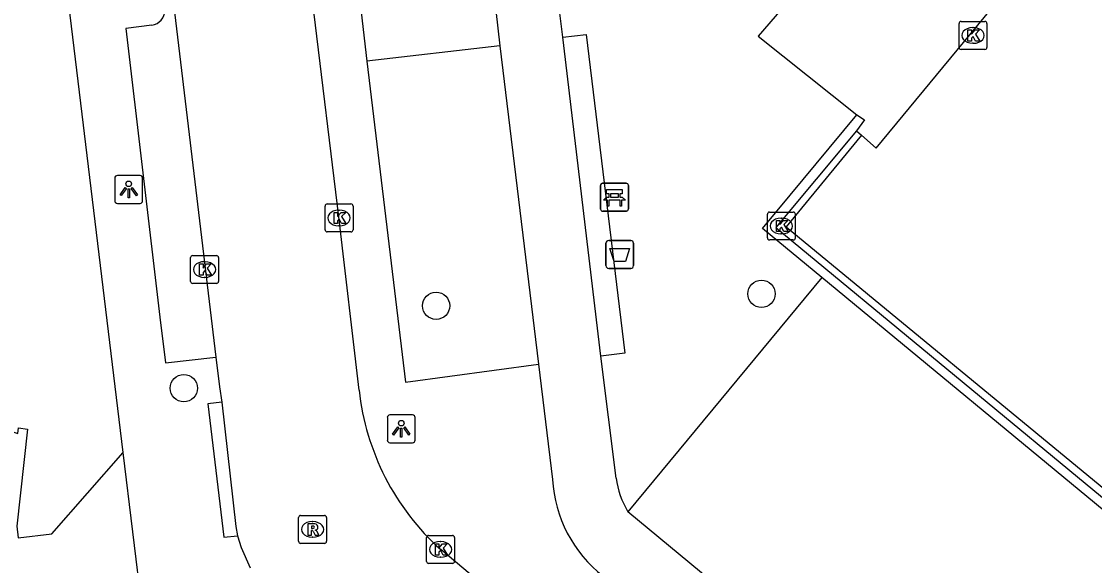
# Model space of a CAD drawing. Extents: x 162074 to 163034, y 381824 to 382557.
# Drawn here: x 162361.62 to 162400.04, y 382222.79 to 382242.28 of the extents above; entities that cross this region are included whole.
import ezdxf

# ---------------------------------------------------------------- set-up
doc = ezdxf.new("R2010")
doc.units = 0
for name, color, linetype in [('IMGEO_Afvalbak', 7, 'Continuous'), ('IMGEO_Bank', 7, 'Continuous'), ('IMGEO_Boom', 7, 'Continuous'), ('IMGEO_Kolk', 7, 'Continuous'), ('IMGEO_Lichtpunt', 7, 'Continuous'), ('IMGEO_Muur', 7, 'Continuous'), ('IMGEO_Pand', 7, 'Continuous'), ('IMGEO_Rijbaan_lokaal_open', 7, 'Continuous'), ('IMGEO_Rioolput', 7, 'Continuous'), ('IMGEO_Voetpad_gesloten', 7, 'Continuous'), ('IMGEO_Voetpad_open', 7, 'Continuous')]:
    doc.layers.add(name, color=color, linetype=linetype)

msp = doc.modelspace()

# ---------------------------------------------------------------- linework, layer by layer
at = {"layer": 'IMGEO_Afvalbak'}
for p, q in [((162382.541, 382233.534), (162382.541, 382234.334)), ((162382.541, 382234.334), (162382.541, 382233.534)), ((162382.641, 382234.434), (162383.431, 382234.434)), ((162383.431, 382234.434), (162382.641, 382234.434)), ((162383.531, 382234.334), (162383.531, 382233.534)), ((162383.531, 382233.534), (162383.531, 382234.334)), ((162383.431, 382233.434), (162382.641, 382233.434)), ((162382.641, 382233.434), (162383.431, 382233.434))]:
    msp.add_line(p, q, dxfattribs=at)
msp.add_lwpolyline([(162382.684, 382234.148), (162383.388, 382234.148), (162383.239, 382233.678), (162382.833, 382233.678), (162382.684, 382234.148)], dxfattribs=at)
for centre, start, end in [((162382.641, 382234.334), 90, 180), ((162382.641, 382234.334), 90, 180), ((162383.431, 382234.334), 0, 90), ((162383.431, 382234.334), 360, 90), ((162382.641, 382233.534), 180, 270), ((162382.641, 382233.534), 180, 270), ((162383.431, 382233.534), 270, 0), ((162383.431, 382233.534), 270, 0)]:
    msp.add_arc(centre, 0.1, start, end, dxfattribs=at)
at = {"layer": 'IMGEO_Bank'}
for p, q in [((162382.348, 382235.559), (162382.348, 382236.4)), ((162382.348, 382236.4), (162382.348, 382235.559)), ((162382.423, 382236.484), (162383.264, 382236.484)), ((162383.264, 382236.484), (162382.423, 382236.484)), ((162383.348, 382236.409), (162383.348, 382235.568)), ((162383.348, 382235.568), (162383.348, 382236.409)), ((162383.045, 382235.882), (162382.652, 382235.882)), ((162382.657, 382235.99), (162382.657, 382236.096)), ((162382.701, 382236.096), (162382.701, 382235.99)), ((162382.989, 382236.102), (162382.707, 382236.102)), ((162382.707, 382235.984), (162382.989, 382235.984)), ((162382.995, 382235.99), (162382.995, 382236.096)), ((162383.039, 382236.096), (162383.039, 382235.99)), ((162383.273, 382235.484), (162382.432, 382235.484)), ((162382.432, 382235.484), (162383.273, 382235.484))]:
    msp.add_line(p, q, dxfattribs=at)
for points in [[(162382.651, 382236.102), (162382.565, 382236.102), (162382.565, 382236.263), (162383.128, 382236.263), (162383.128, 382236.102), (162383.045, 382236.102)], [(162382.595, 382235.882), (162382.453, 382235.882), (162382.565, 382235.984), (162382.651, 382235.984)], [(162382.645, 382235.875), (162382.645, 382235.668), (162382.602, 382235.668), (162382.602, 382235.875)], [(162383.045, 382235.984), (162383.128, 382235.984), (162383.24, 382235.882), (162383.101, 382235.882)], [(162383.095, 382235.875), (162383.095, 382235.668), (162383.051, 382235.668), (162383.051, 382235.875)]]:
    msp.add_lwpolyline(points, dxfattribs=at)
for centre, radius, start, end in [((162382.426, 382236.406), 0.0779, 92.4484, 184.2845), ((162382.426, 382236.406), 0.0779, 92.4484, 184.2845), ((162383.27, 382236.406), 0.0779, 2.4484, 94.2845), ((162383.27, 382236.406), 0.0779, 2.4484, 94.2845), ((162382.595, 382235.875), 0.00671, 2.8957, 87.1043), ((162382.652, 382235.875), 0.00671, 92.8957, 177.1043), ((162382.65, 382236.095), 0.00671, 2.8957, 87.1043), ((162382.65, 382235.991), 0.00671, 272.8957, 357.1043), ((162382.707, 382236.095), 0.00671, 92.8957, 177.1043), ((162382.707, 382235.991), 0.00671, 182.8957, 267.1043), ((162382.989, 382236.095), 0.00671, 2.8957, 87.1043), ((162382.989, 382235.991), 0.00671, 272.8957, 357.1043), ((162383.046, 382236.095), 0.00671, 92.8957, 177.1043), ((162383.046, 382235.991), 0.00671, 182.8957, 267.1043), ((162383.044, 382235.875), 0.00671, 2.8957, 87.1043), ((162383.101, 382235.875), 0.00671, 92.8957, 177.1043), ((162382.426, 382235.562), 0.0779, 182.4484, 274.2845), ((162382.426, 382235.562), 0.0779, 182.4484, 274.2845), ((162383.27, 382235.562), 0.0779, 272.4484, 4.2845), ((162383.27, 382235.562), 0.0779, 272.4484, 4.2845)]:
    msp.add_arc(centre, radius, start, end, dxfattribs=at)
at = {"layer": 'IMGEO_Boom'}
for centre in [(162388.112, 382232.525), (162376.461, 382232.098), (162367.433, 382229.146)]:
    msp.add_circle(centre, 0.489, dxfattribs=at)
at = {"layer": 'IMGEO_Kolk'}
for p, q in [((162395.183, 382241.352), (162395.183, 382242.204)), ((162395.258, 382242.278), (162396.11, 382242.278)), ((162395.671, 382242.058), (162395.696, 382242.058)), ((162396.184, 382242.204), (162396.184, 382241.352)), ((162396.11, 382241.278), (162395.258, 382241.278)), ((162395.694, 382241.498), (162395.669, 382241.498)), ((162372.487, 382234.816), (162372.487, 382235.668)), ((162372.562, 382235.742), (162373.414, 382235.742)), ((162372.975, 382235.522), (162373, 382235.522)), ((162373.488, 382235.668), (162373.488, 382234.816)), ((162388.397, 382235.452), (162389.249, 382235.452)), ((162388.322, 382234.526), (162388.322, 382235.378)), ((162388.81, 382235.232), (162388.835, 382235.232)), ((162389.323, 382235.378), (162389.323, 382234.526)), ((162373.414, 382234.742), (162372.562, 382234.742)), ((162372.998, 382234.962), (162372.973, 382234.962)), ((162388.833, 382234.672), (162388.808, 382234.672)), ((162389.249, 382234.452), (162388.397, 382234.452)), ((162367.673, 382232.968), (162367.673, 382233.82)), ((162367.748, 382233.894), (162368.6, 382233.894)), ((162368.161, 382233.674), (162368.186, 382233.674)), ((162368.674, 382233.82), (162368.674, 382232.968)), ((162368.6, 382232.894), (162367.748, 382232.894)), ((162368.184, 382233.114), (162368.159, 382233.114)), ((162376.12, 382222.942), (162376.12, 382223.794)), ((162376.195, 382223.868), (162377.047, 382223.868)), ((162376.608, 382223.648), (162376.633, 382223.648)), ((162377.121, 382223.794), (162377.121, 382222.942)), ((162377.047, 382222.868), (162376.195, 382222.868)), ((162376.631, 382223.088), (162376.606, 382223.088))]:
    msp.add_line(p, q, dxfattribs=at)
for points in [[(162395.183, 382241.352), (162395.183, 382242.204)], [(162395.258, 382242.278), (162396.11, 382242.278)], [(162395.504, 382241.978), (162395.627, 382241.978), (162395.627, 382241.827), (162395.757, 382241.978), (162395.921, 382241.978), (162395.775, 382241.827), (162395.928, 382241.578), (162395.776, 382241.578), (162395.691, 382241.742), (162395.627, 382241.675), (162395.627, 382241.578), (162395.504, 382241.578), (162395.504, 382241.978)], [(162396.184, 382242.204), (162396.184, 382241.352)], [(162396.11, 382241.278), (162395.258, 382241.278)], [(162372.487, 382234.816), (162372.487, 382235.668)], [(162372.562, 382235.742), (162373.414, 382235.742)], [(162372.808, 382235.442), (162372.931, 382235.442), (162372.931, 382235.291), (162373.061, 382235.442), (162373.225, 382235.442), (162373.079, 382235.291), (162373.232, 382235.042), (162373.08, 382235.042), (162372.995, 382235.206), (162372.931, 382235.139), (162372.931, 382235.042), (162372.808, 382235.042), (162372.808, 382235.442)], [(162373.488, 382235.668), (162373.488, 382234.816)], [(162388.397, 382235.452), (162389.249, 382235.452)], [(162388.322, 382234.526), (162388.322, 382235.378)], [(162388.643, 382235.152), (162388.766, 382235.152), (162388.766, 382235.001), (162388.896, 382235.152), (162389.06, 382235.152), (162388.914, 382235.001), (162389.067, 382234.752), (162388.915, 382234.752), (162388.83, 382234.916), (162388.766, 382234.849), (162388.766, 382234.752), (162388.643, 382234.752), (162388.643, 382235.152)], [(162389.323, 382235.378), (162389.323, 382234.526)], [(162373.414, 382234.742), (162372.562, 382234.742)], [(162389.249, 382234.452), (162388.397, 382234.452)], [(162367.673, 382232.968), (162367.673, 382233.82)], [(162367.748, 382233.894), (162368.6, 382233.894)], [(162367.994, 382233.594), (162368.117, 382233.594), (162368.117, 382233.443), (162368.247, 382233.594), (162368.411, 382233.594), (162368.265, 382233.443), (162368.418, 382233.194), (162368.266, 382233.194), (162368.181, 382233.358), (162368.117, 382233.291), (162368.117, 382233.194), (162367.994, 382233.194), (162367.994, 382233.594)], [(162368.674, 382233.82), (162368.674, 382232.968)], [(162368.6, 382232.894), (162367.748, 382232.894)], [(162376.12, 382222.942), (162376.12, 382223.794)], [(162376.195, 382223.868), (162377.047, 382223.868)], [(162376.441, 382223.568), (162376.564, 382223.568), (162376.564, 382223.417), (162376.694, 382223.568), (162376.858, 382223.568), (162376.712, 382223.417), (162376.865, 382223.168), (162376.713, 382223.168), (162376.628, 382223.332), (162376.564, 382223.265), (162376.564, 382223.168), (162376.441, 382223.168), (162376.441, 382223.568)], [(162377.121, 382223.794), (162377.121, 382222.942)], [(162377.047, 382222.868), (162376.195, 382222.868)]]:
    msp.add_lwpolyline(points, dxfattribs=at)
for centre, start, end in [((162395.26, 382242.202), 91.552, 178.448), ((162395.26, 382242.202), 91.552, 178.448), ((162396.108, 382242.202), 1.552, 88.448), ((162396.108, 382242.202), 1.552, 88.448), ((162395.26, 382241.354), 181.552, 268.448), ((162395.26, 382241.354), 181.552, 268.448), ((162396.108, 382241.354), 271.552, 358.448), ((162396.108, 382241.354), 271.552, 358.448), ((162372.564, 382235.666), 91.552, 178.448), ((162372.564, 382235.666), 91.552, 178.448), ((162373.412, 382235.666), 1.552, 88.448), ((162373.412, 382235.666), 1.552, 88.448), ((162388.399, 382235.376), 91.552, 178.448), ((162388.399, 382235.376), 91.552, 178.448), ((162389.247, 382235.376), 1.552, 88.448), ((162389.247, 382235.376), 1.552, 88.448), ((162372.564, 382234.818), 181.552, 268.448), ((162372.564, 382234.818), 181.552, 268.448), ((162373.412, 382234.818), 271.552, 358.448), ((162373.412, 382234.818), 271.552, 358.448), ((162388.399, 382234.528), 181.552, 268.448), ((162388.399, 382234.528), 181.552, 268.448), ((162389.247, 382234.528), 271.552, 358.448), ((162389.247, 382234.528), 271.552, 358.448), ((162367.75, 382233.818), 91.552, 178.448), ((162367.75, 382233.818), 91.552, 178.448), ((162368.598, 382233.818), 1.552, 88.448), ((162368.598, 382233.818), 1.552, 88.448), ((162367.75, 382232.97), 181.552, 268.448), ((162367.75, 382232.97), 181.552, 268.448), ((162368.598, 382232.97), 271.552, 358.448), ((162368.598, 382232.97), 271.552, 358.448), ((162376.197, 382223.792), 91.552, 178.448), ((162376.197, 382223.792), 91.552, 178.448), ((162377.045, 382223.792), 1.552, 88.448), ((162377.045, 382223.792), 1.552, 88.448), ((162376.197, 382222.944), 181.552, 268.448), ((162376.197, 382222.944), 181.552, 268.448), ((162377.045, 382222.944), 271.552, 358.448), ((162377.045, 382222.944), 271.552, 358.448)]:
    msp.add_arc(centre, 0.0765, start, end, dxfattribs=at)
for centre, major_axis, ratio, start_param, end_param in [((162395.67, 382241.778), (-0.387, 0.002), 0.722429, 4.712389, 7.853982), ((162395.695, 382241.778), (-0.39, 0.002), 0.717154, 1.570796, 4.712389), ((162372.974, 382235.242), (-0.387, 0.002), 0.722429, 4.712389, 7.853982), ((162372.999, 382235.242), (-0.39, 0.002), 0.717154, 1.570796, 4.712389), ((162388.809, 382234.952), (-0.387, 0.002), 0.722429, 4.712389, 7.853982), ((162388.834, 382234.952), (-0.39, 0.002), 0.717154, 1.570796, 4.712389), ((162368.16, 382233.394), (-0.387, 0.002), 0.722429, 4.712389, 7.853982), ((162368.185, 382233.394), (-0.39, 0.002), 0.717154, 1.570796, 4.712389), ((162376.607, 382223.368), (-0.387, 0.002), 0.722429, 4.712389, 7.853982), ((162376.632, 382223.368), (-0.39, 0.002), 0.717154, 1.570796, 4.712389)]:
    msp.add_ellipse(centre, major_axis=major_axis, ratio=ratio, start_param=start_param, end_param=end_param, dxfattribs=at)
at = {"layer": 'IMGEO_Lichtpunt'}
for p, q in [((162364.959, 382236.666), (162364.959, 382235.859)), ((162364.959, 382236.666), (162364.959, 382235.859)), ((162365.861, 382236.761), (162365.053, 382236.761)), ((162365.861, 382236.761), (162365.053, 382236.761)), ((162365.955, 382235.859), (162365.955, 382236.666)), ((162365.955, 382235.859), (162365.955, 382236.666)), ((162365.053, 382235.765), (162365.861, 382235.765)), ((162365.053, 382235.765), (162365.861, 382235.765)), ((162375.618, 382228.187), (162374.81, 382228.187)), ((162375.618, 382228.187), (162374.81, 382228.187)), ((162374.716, 382228.092), (162374.716, 382227.285)), ((162374.716, 382228.092), (162374.716, 382227.285)), ((162375.712, 382227.285), (162375.712, 382228.092)), ((162375.712, 382227.285), (162375.712, 382228.092)), ((162374.81, 382227.191), (162375.618, 382227.191)), ((162374.81, 382227.191), (162375.618, 382227.191))]:
    msp.add_line(p, q, dxfattribs=at)
for points in [[(162365.333, 382236.33), (162365.372, 382236.302), (162365.184, 382236.04), (162365.146, 382236.067), (162365.333, 382236.33)], [(162365.435, 382236.282), (162365.482, 382236.282), (162365.482, 382235.96), (162365.435, 382235.96), (162365.435, 382236.282)], [(162365.545, 382236.302), (162365.583, 382236.329), (162365.77, 382236.067), (162365.731, 382236.039), (162365.545, 382236.302)], [(162375.09, 382227.756), (162375.129, 382227.728), (162374.941, 382227.466), (162374.903, 382227.493), (162375.09, 382227.756)], [(162375.192, 382227.708), (162375.239, 382227.708), (162375.239, 382227.386), (162375.192, 382227.386), (162375.192, 382227.708)], [(162375.302, 382227.728), (162375.34, 382227.755), (162375.527, 382227.493), (162375.488, 382227.465), (162375.302, 382227.728)]]:
    msp.add_lwpolyline(points, dxfattribs=at)
for centre in [(162365.458, 382236.464), (162375.215, 382227.89)]:
    msp.add_circle(centre, 0.0994, dxfattribs=at)
for centre, start, end in [((162365.053, 382236.666), 90, 180), ((162365.053, 382236.666), 90, 180), ((162365.861, 382236.666), 0, 90), ((162365.861, 382236.666), 0, 90), ((162365.053, 382235.859), 180, 270), ((162365.053, 382235.859), 180, 270), ((162365.861, 382235.859), 270, 0), ((162365.861, 382235.859), 270, 360), ((162374.81, 382228.092), 90, 180), ((162374.81, 382228.092), 90, 180), ((162375.618, 382228.092), 0, 90), ((162375.618, 382228.092), 0, 90), ((162374.81, 382227.285), 180, 270), ((162374.81, 382227.285), 180, 270), ((162375.618, 382227.285), 270, 0), ((162375.618, 382227.285), 270, 360)]:
    msp.add_arc(centre, 0.0946, start, end, dxfattribs=at)
at = {"layer": 'IMGEO_Muur'}
for points in [[(162390.268, 382233.111), (162388.147, 382234.864), (162391.524, 382238.94)], [(162391.524, 382238.94), (162391.795, 382238.76), (162391.509, 382238.364)], [(162391.509, 382238.364), (162388.626, 382234.9), (162400.869, 382224.777), (162409.288, 382234.967)], [(162400.932, 382224.293), (162390.268, 382233.111)]]:
    msp.add_lwpolyline(points, dxfattribs=at)
at = {"layer": 'IMGEO_Pand'}
msp.add_lwpolyline([(162360.78, 382229.97), (162360.888, 382229.066), (162360.491, 382229.019), (162360.637, 382227.798), (162361.487, 382227.52), (162361.508, 382227.718), (162361.836, 382227.681), (162361.451, 382224.199), (162361.505, 382223.779)], dxfattribs=at)
at = {"layer": 'IMGEO_Rijbaan_lokaal_open'}
for points in [[(162373.706, 382229.076), (162372.983, 382235.278), (162371.192, 382250), (162370.623, 382254.672), (162369.691, 382262.527)], [(162365.411, 382256.765), (162366.211, 382250), (162368.575, 382230.261)], [(162391.696, 382238.202), (162389, 382234.925), (162400.85, 382225.158), (162409.097, 382235.124), (162409.288, 382234.967)], [(162391.509, 382238.364), (162391.696, 382238.202)], [(162368.575, 382230.261), (162368.703, 382229.196), (162368.788, 382228.642)], [(162368.788, 382228.642), (162369.295, 382224.188), (162369.353, 382223.86)], [(162361.505, 382223.779), (162362.705, 382223.933), (162365.263, 382226.839)], [(162365.954, 382221.157), (162365.263, 382226.839)], [(162369.353, 382223.86), (162369.486, 382223.432), (162369.804, 382222.715)], [(162377.687, 382222.478), (162376.626, 382223.363)]]:
    msp.add_lwpolyline(points, dxfattribs=at)
msp.add_arc((162382.643, 382230.041), 8.989, 186.1639, 227.9806, dxfattribs=at)
at = {"layer": 'IMGEO_Rioolput'}
for p, q in [((162371.537, 382223.659), (162371.537, 382224.511)), ((162371.612, 382224.585), (162372.464, 382224.585)), ((162372.025, 382224.365), (162372.05, 382224.365)), ((162372.538, 382224.511), (162372.538, 382223.659)), ((162372.464, 382223.585), (162371.612, 382223.585)), ((162372.048, 382223.805), (162372.023, 382223.805))]:
    msp.add_line(p, q, dxfattribs=at)
for points in [[(162371.537, 382223.659), (162371.537, 382224.511)], [(162371.612, 382224.585), (162372.464, 382224.585)], [(162372.538, 382224.511), (162372.538, 382223.659)], [(162372.126, 382224.283), (162371.874, 382224.285), (162371.874, 382223.885)], [(162371.874, 382223.885), (162371.998, 382223.885), (162371.998, 382224.047), (162372.009, 382224.047)], [(162372.052, 382224.204), (162371.998, 382224.204), (162371.998, 382224.123)], [(162371.998, 382224.123), (162372.05, 382224.123)], [(162372.056, 382224.018), (162372.127, 382223.885), (162372.267, 382223.885), (162372.202, 382224.011)], [(162372.464, 382223.585), (162371.612, 382223.585)]]:
    msp.add_lwpolyline(points, dxfattribs=at)
for centre, radius, start, end in [((162371.614, 382224.509), 0.0765, 91.552, 178.448), ((162371.614, 382224.509), 0.0765, 91.552, 178.448), ((162372.462, 382224.509), 0.0765, 1.552, 88.448), ((162372.462, 382224.509), 0.0765, 1.552, 88.448), ((162372.008, 382223.994), 0.0533, 26.0293, 88.6989), ((162372.034, 382224.312), 0.19, 274.7715, 282.9687), ((162372.058, 382224.108), 0.0964, 77.0061, 93.1865), ((162372.072, 382224.165), 0.0378, 276.6634, 79.6772), ((162372.125, 382224.173), 0.109, 350.3612, 89.416), ((162372.123, 382224.173), 0.112, 277.5842, 350.9817), ((162372.107, 382223.958), 0.108, 29.5134, 73.7905), ((162371.614, 382223.661), 0.0765, 181.552, 268.448), ((162371.614, 382223.661), 0.0765, 181.552, 268.448), ((162372.462, 382223.661), 0.0765, 271.552, 358.448), ((162372.462, 382223.661), 0.0765, 271.552, 358.448)]:
    msp.add_arc(centre, radius, start, end, dxfattribs=at)
for centre, major_axis, ratio, start_param, end_param in [((162372.024, 382224.085), (-0.387, 0.002), 0.722429, 4.712389, 7.853982), ((162372.049, 382224.085), (-0.39, 0.002), 0.717154, 1.570796, 4.712389)]:
    msp.add_ellipse(centre, major_axis=major_axis, ratio=ratio, start_param=start_param, end_param=end_param, dxfattribs=at)
at = {"layer": 'IMGEO_Voetpad_gesloten'}
for points in [[(162380.994, 382241.711), (162380.706, 382244.118)], [(162378.464, 382243.84), (162378.745, 382241.404)], [(162382.363, 382230.285), (162380.994, 382241.711)], [(162378.745, 382241.404), (162380.132, 382230.003)], [(162382.909, 382225.925), (162382.363, 382230.285)], [(162380.132, 382230.003), (162380.63, 382225.876)], [(162395.955, 382214.253), (162383.332, 382224.712)]]:
    msp.add_lwpolyline(points, dxfattribs=at)
for centre, radius, start, end in [((162385.35, 382226.139), 4.727, 183.1883, 231.9762), ((162385.9, 382226.288), 3.013, 186.9169, 211.5327)]:
    msp.add_arc(centre, radius, start, end, dxfattribs=at)
at = {"layer": 'IMGEO_Voetpad_open'}
for points in [[(162365.263, 382226.839), (162362.448, 382250), (162361.173, 382260.484)], [(162391.696, 382238.202), (162392.223, 382237.744), (162402.342, 382250), (162404.906, 382253.105), (162404.384, 382253.54)], [(162392.001, 382246.405), (162387.99, 382241.747), (162391.524, 382238.94)], [(162373.705, 382243.242), (162373.984, 382240.857)], [(162366.283, 382242.144), (162365.355, 382242.023), (162366.576, 382231.686), (162366.769, 382230.048), (162368.575, 382230.261)], [(162380.994, 382241.711), (162381.835, 382241.81), (162383.217, 382230.397), (162382.363, 382230.285)], [(162378.745, 382241.404), (162373.984, 382240.857)], [(162373.984, 382240.857), (162375.37, 382229.354), (162380.132, 382230.003)], [(162390.268, 382233.111), (162383.332, 382224.712)], [(162368.788, 382228.642), (162368.292, 382228.584), (162368.857, 382223.802), (162369.353, 382223.86)]]:
    msp.add_lwpolyline(points, dxfattribs=at)
msp.add_arc((162366.205, 382242.687), 0.549, 278.1366, 0.4025, dxfattribs=at)

doc.saveas('drawing.dxf')
